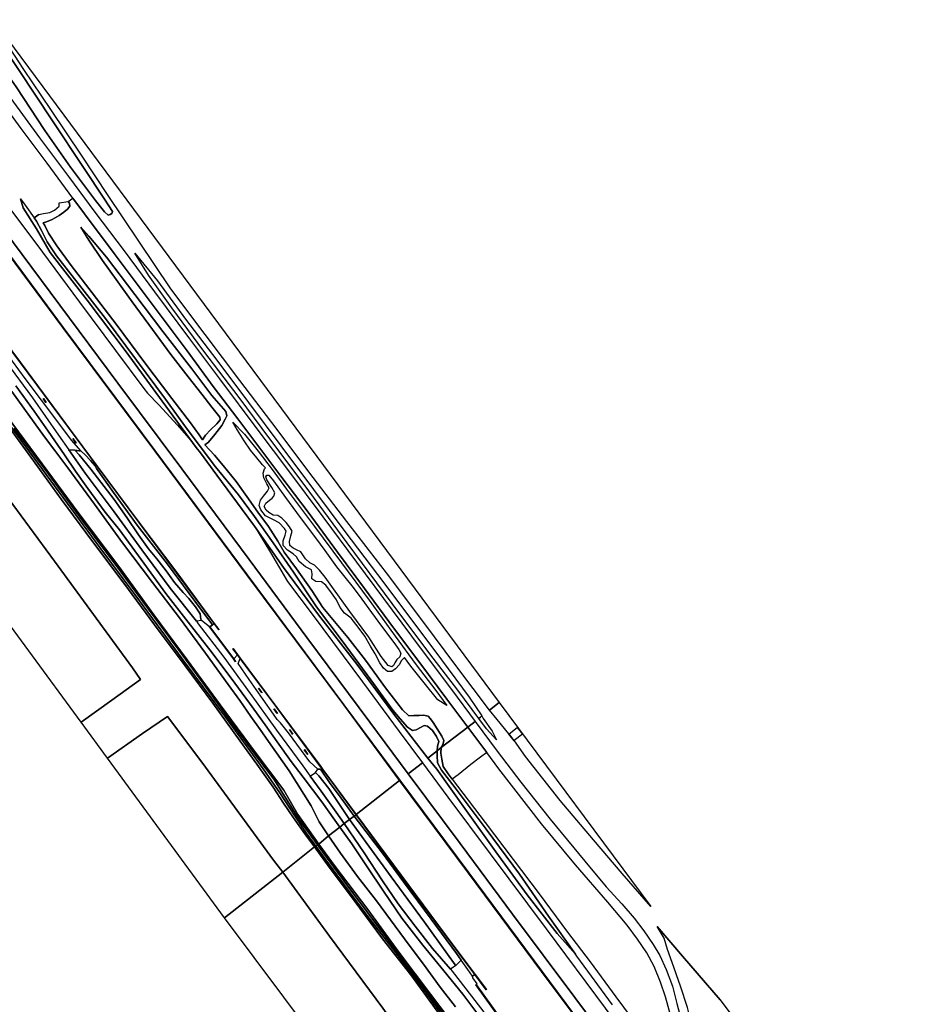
# Model space of a CAD drawing. Extents: x -26035517 to 31750492, y -9237385 to 8160032.
# Tile 272 of 298: x 28150599 to 28546819, y -4523683 to -4096425. Entities that reach past the tile are written whole.
import ezdxf

# ---------------------------------------------------------------- set-up
doc = ezdxf.new("R2010")
doc.units = 0
doc.layers.add('T-25', color=7, linetype='CONTINUOUS')

msp = doc.modelspace()

# ---------------------------------------------------------------- linework, layer by layer
at = {"layer": 'T-25', "color": 9}
for points in [[(28354539, -4396028, 10957), (28340459, -4377313, 10957), (28325670, -4357354, 10957), (28309830, -4336517, 10957), (28292565, -4314236, 10957), (28276186, -4292683, 10957), (28262411, -4274227, 10957), (28246244, -4253029, 10957), (28231186, -4233079, 10957), (28216168, -4213207, 10957), (28202338, -4192560, 10957), (28189023, -4172764, 10957), (28177459, -4155169, 10957), (28164090, -4135428, 10957), (28152470, -4118018, 10957), (28141932, -4102291, 10957), (28138229, -4096910, 10957), (28138894, -4096425, 10908), (28358713, -4392730, 10891)], [(28132019, -4101746, 12038), (28136568, -4098248, 11886), (28150120, -4118095, 11976), (28164823, -4140322, 12104), (28178325, -4160543, 12165), (28187390, -4174267, 12227), (28190839, -4179611, 12260), (28190575, -4180453, 12285), (28189854, -4180979, 12322), (28189062, -4181232, 12330), (28187416, -4179869, 12350), (28183504, -4174818, 12404), (28172661, -4160450, 12383), (28161448, -4144451, 12354), (28149120, -4125498, 12202), (28137762, -4109692, 12161)], [(28315521, -4426508, 12690), (28291315, -4393739, 12835), (28249276, -4337319, 12835), (28209248, -4283475, 12835), (28169401, -4230016, 12835), (28136924, -4186383, 12835), (28105201, -4143622, 12835), (28094912, -4129819, 12835), (28094992, -4129759, 13045), (28105281, -4143562, 13045), (28137004, -4186323, 13045), (28169481, -4229956, 13033), (28209328, -4283415, 13066), (28249356, -4337259, 13074), (28291395, -4393679, 13082), (28315601, -4426448, 13087)], [(28235012, -4358429, 12835), (28218701, -4336422, 13152), (28202264, -4314472, 13164), (28184209, -4290174, 12835), (28175076, -4277883, 12835), (28150892, -4245305, 12835), (28127748, -4214325, 12835), (28098119, -4174329, 12835), (28075873, -4144439, 12835), (28075953, -4144379, 12835), (28098199, -4174269, 12835), (28127828, -4214265, 12835), (28150972, -4245245, 12835), (28175156, -4277823, 12835), (28184289, -4290114, 12835), (28202344, -4314412, 12835), (28218781, -4336362, 12835), (28235092, -4358369, 12835), (28237115, -4361098, 12835), (28237035, -4361158, 12835)], [(28156887, -4182376, 13787), (28157941, -4183858, 13777), (28160063, -4187836, 13773), (28162592, -4192784, 13822), (28166618, -4198914, 13838), (28177619, -4212968, 13855), (28187831, -4226151, 13842), (28201281, -4244237, 13855), (28213870, -4261116, 13797), (28223298, -4274048, 13933), (28235584, -4290510, 14052), (28245603, -4302600, 14056), (28252501, -4311999, 14101), (28260620, -4323461, 13945), (28269530, -4336225, 13978), (28279523, -4351250, 13859), (28290615, -4365889, 13929), (28303073, -4382830, 13888), (28312620, -4396020, 13970), (28315751, -4399767, 14015), (28318898, -4403487, 14011), (28321115, -4404882, 13945), (28322708, -4404592, 13748), (28324586, -4403524, 13842), (28326150, -4402637, 13933), (28327703, -4402952, 13953), (28329841, -4404933, 13970), (28331579, -4407445, 13962), (28332618, -4409585, 13896), (28332008, -4411703, 13826), (28331849, -4413661, 13720), (28327771, -4416882, 14020), (28313025, -4397819, 14027), (28296945, -4376124, 13982), (28280357, -4354613, 14069), (28265206, -4334070, 14069), (28252519, -4316197, 14200), (28247198, -4308924, 14188), (28236163, -4294043, 14171), (28229112, -4284439, 14171), (28227264, -4282041, 14171), (28212470, -4261981, 14064), (28196855, -4240506, 14044), (28179948, -4218158, 13970), (28163801, -4197398, 14056), (28157852, -4187195, 13904), (28152068, -4178059, 13962), (28150922, -4174142, 13867), (28153021, -4176936, 13822)], [(28171668, -4175340, 12571), (28173732, -4173877, 12549), (28178702, -4180614, 12564), (28191649, -4197935, 12638), (28201673, -4211140, 12687), (28212461, -4225672, 12733), (28223309, -4240122, 12798), (28234662, -4255553, 12835), (28245329, -4269648, 12885), (28263983, -4294546, 13008), (28275878, -4310113, 13057), (28288517, -4327464, 13148), (28300265, -4343226, 13152), (28312955, -4360299, 13226), (28324266, -4375504, 13304), (28335984, -4391277, 13382), (28345106, -4403463, 13412), (28333604, -4412214, 13580), (28334297, -4411142, 13686), (28334708, -4409241, 13596), (28333852, -4407324, 13493), (28331916, -4404076, 13436), (28330118, -4401395, 13399), (28329020, -4399856, 13419), (28327875, -4398627, 13411), (28325967, -4398167, 13456), (28324042, -4398344, 13510), (28321744, -4398414, 13518), (28319572, -4398498, 13493), (28316769, -4395934, 13477), (28309490, -4386397, 13448), (28300763, -4374339, 13304), (28293104, -4364461, 13312), (28282263, -4351503, 13279), (28277437, -4344177, 13436), (28270713, -4334764, 13386), (28265427, -4327533, 13394), (28262656, -4322690, 13423), (28258573, -4316349, 13468), (28253948, -4310150, 13559), (28249177, -4303299, 13378), (28244566, -4296798, 13452), (28238991, -4289896, 13407), (28235157, -4285334, 13390), (28230954, -4280951, 13325), (28232573, -4279708, 13230), (28235341, -4276362, 12950), (28238300, -4272518, 12905), (28239792, -4269825, 12881), (28240516, -4268366, 12864), (28240040, -4266467, 12848), (28233975, -4259430, 12840), (28225283, -4247967, 12811), (28212740, -4231715, 12757), (28200652, -4215675, 12712), (28188235, -4199482, 12687), (28180658, -4190351, 12613), (28177103, -4186500, 12634), (28180581, -4192131, 12511), (28186553, -4200907, 12601), (28192463, -4209213, 12593), (28199505, -4218924, 12613), (28208202, -4230842, 12515), (28216176, -4241650, 12502), (28223811, -4251384, 12523), (28229689, -4258982, 12585), (28234001, -4264492, 12622), (28237444, -4268974, 12601), (28237631, -4270009, 12597), (28236246, -4271830, 12593), (28233411, -4274327, 12638), (28231341, -4276720, 12729), (28230012, -4278745, 12889), (28228467, -4276565, 12868), (28224756, -4271401, 12729), (28216648, -4260803, 12671), (28204953, -4245306, 12700), (28192901, -4229176, 12687), (28182061, -4214962, 12745), (28172883, -4203148, 12803), (28166759, -4194540, 12774), (28163136, -4188987, 12778), (28161514, -4185667, 12733), (28160859, -4184570, 12638), (28162259, -4184172, 12642), (28164648, -4183106, 12638), (28167701, -4181366, 12609), (28169723, -4179960, 12568), (28171395, -4178643, 12572), (28172395, -4177410, 12581), (28172184, -4176058, 12581)], [(28171668, -4175340, 12571), (28172184, -4176058, 12581), (28172395, -4177410, 12581), (28171395, -4178643, 12572), (28169723, -4179960, 12568), (28167701, -4181366, 12609), (28164648, -4183106, 12638), (28162259, -4184172, 12642), (28160859, -4184570, 12638), (28161514, -4185667, 12733), (28163136, -4188987, 12778), (28166759, -4194540, 12774), (28172883, -4203148, 12803), (28182061, -4214962, 12745), (28192901, -4229176, 12687), (28204953, -4245306, 12700), (28216648, -4260803, 12671), (28224756, -4271401, 12729), (28228467, -4276565, 12868), (28230012, -4278745, 12889), (28231341, -4276720, 12729), (28233411, -4274327, 12638), (28236246, -4271830, 12593), (28237631, -4270009, 12597), (28237444, -4268974, 12601), (28234001, -4264492, 12622), (28229689, -4258982, 12585), (28223811, -4251384, 12523), (28216176, -4241650, 12502), (28208202, -4230842, 12515), (28199505, -4218924, 12613), (28192463, -4209213, 12593), (28186553, -4200907, 12601), (28180581, -4192131, 12511), (28177103, -4186500, 12634), (28180658, -4190351, 12613), (28188235, -4199482, 12687), (28200652, -4215675, 12712), (28212740, -4231715, 12757), (28225283, -4247967, 12811), (28233975, -4259430, 12840), (28240040, -4266467, 12848), (28240516, -4268366, 12864), (28239792, -4269825, 12881), (28238300, -4272518, 12905), (28235341, -4276362, 12950), (28232573, -4279708, 13230), (28230954, -4280951, 13325), (28235157, -4285334, 13390), (28238991, -4289896, 13407), (28244566, -4296798, 13452), (28249177, -4303299, 13378), (28253948, -4310150, 13559), (28258573, -4316349, 13468), (28262656, -4322690, 13423), (28265427, -4327533, 13394), (28270713, -4334764, 13386), (28277437, -4344177, 13436), (28282263, -4351503, 13279), (28293104, -4364461, 13312), (28300763, -4374339, 13304), (28309490, -4386397, 13448), (28316769, -4395934, 13477), (28319572, -4398498, 13493), (28321744, -4398414, 13518), (28324042, -4398344, 13510), (28325967, -4398167, 13456), (28327875, -4398627, 13411), (28329020, -4399856, 13419), (28330118, -4401395, 13399), (28331916, -4404076, 13436), (28333852, -4407324, 13493), (28334708, -4409241, 13596), (28334297, -4411142, 13686), (28333604, -4412214, 13580), (28331849, -4413661, 13720), (28332008, -4411703, 13826), (28332618, -4409585, 13896), (28331579, -4407445, 13962), (28329841, -4404933, 13970), (28327703, -4402952, 13953), (28326150, -4402637, 13933), (28324586, -4403524, 13842), (28322708, -4404592, 13748), (28321115, -4404882, 13945), (28318898, -4403487, 14011), (28315751, -4399767, 14015), (28312620, -4396020, 13970), (28303073, -4382830, 13888), (28290615, -4365889, 13929), (28279523, -4351250, 13859), (28269530, -4336225, 13978), (28260620, -4323461, 13945), (28252501, -4311999, 14101), (28245603, -4302600, 14056), (28235584, -4290510, 14052), (28223298, -4274048, 13933), (28213870, -4261116, 13797), (28201281, -4244237, 13855), (28187831, -4226151, 13842), (28177619, -4212968, 13855), (28166618, -4198914, 13838), (28162592, -4192784, 13822), (28160063, -4187836, 13773), (28157941, -4183858, 13777), (28156887, -4182376, 13787), (28158964, -4180896, 12424), (28160884, -4180464, 12408), (28163686, -4180117, 12367), (28165783, -4179009, 12404), (28167731, -4177379, 12379), (28167783, -4175910, 12334)], [(28177288, -4401255, 12285), (28040870, -4215457, 12059), (28055850, -4205017, 12046), (28067072, -4197712, 12083), (28081549, -4217665, 12112), (28102785, -4246538, 12161), (28121703, -4272090, 12169), (28144018, -4301846, 12108), (28165643, -4331430, 12087), (28188092, -4361988, 12104), (28199604, -4377714, 12206), (28203025, -4382726, 12317), (28190539, -4391709, 12301)], [(28349908, -4399635, 13251), (28340805, -4387318, 13205), (28328684, -4371558, 13144), (28312265, -4349711, 13049), (28292827, -4323428, 12950), (28274588, -4298760, 12897), (28259139, -4278352, 12790), (28245888, -4260320, 12687), (28230595, -4240255, 12667), (28216662, -4221494, 12638), (28206541, -4207345, 12581), (28200658, -4197673, 12523), (28210472, -4209776, 12280), (28222592, -4226347, 12301), (28236192, -4244237, 12313), (28249930, -4262487, 12317), (28264049, -4281289, 12322), (28278094, -4300320, 12342), (28291758, -4318527, 12346), (28305914, -4337171, 12346), (28320006, -4355786, 12474), (28333727, -4374164, 12544), (28345722, -4390421, 12786), (28351178, -4398546, 12857), (28350597, -4399141, 12935)], [(28160898, -4260761, 12835), (28162104, -4262491, 12835), (28162022, -4262549, 12835), (28160816, -4260819, 12835)], [(28317717, -4373245, 12983), (28316296, -4374425, 12959), (28315389, -4376357, 13061), (28313830, -4378047, 13189), (28312202, -4379233, 13271), (28310291, -4379338, 13325), (28308491, -4377828, 13362), (28306987, -4375513, 13362), (28304900, -4371646, 13337), (28302952, -4368337, 13090), (28300409, -4363972, 12918), (28297480, -4359962, 13144), (28294467, -4356122, 13172), (28291651, -4354002, 13094), (28289772, -4351494, 13024), (28288095, -4348098, 12942), (28286041, -4345200, 12852), (28283540, -4341773, 13037), (28281664, -4340312, 13107), (28279120, -4340148, 13181), (28277422, -4338984, 13156), (28277653, -4336889, 13131), (28277333, -4335125, 13172), (28274631, -4333912, 13168), (28271877, -4331570, 13172), (28270715, -4329542, 13168), (28269267, -4328191, 13312), (28266943, -4326583, 13304), (28264995, -4324538, 13312), (28265035, -4322499, 13300), (28265795, -4320095, 13304), (28266307, -4318332, 13292), (28265529, -4317160, 13238), (28263231, -4314788, 13234), (28260790, -4313444, 13263), (28257391, -4311667, 13312), (28255256, -4309139, 13308), (28254533, -4307269, 13320), (28255205, -4304863, 13251), (28256408, -4303120, 13160), (28258185, -4301049, 13066), (28258895, -4299581, 13024), (28257923, -4297847, 13012), (28256665, -4295187, 13012), (28256268, -4293266, 12913), (28256918, -4291348, 12889), (28257325, -4290913, 12897), (28256061, -4289556, 12901), (28253539, -4286553, 12852), (28250804, -4283272, 12741), (28248017, -4279221, 12720), (28245175, -4274507, 12807), (28243121, -4271010, 12807), (28248226, -4276340, 12942), (28254074, -4283677, 12987), (28260275, -4291631, 13041), (28266366, -4300081, 13070), (28278536, -4316314, 13107), (28290248, -4332046, 13082), (28302264, -4348263, 13103), (28313607, -4363968, 13193), (28322730, -4376365, 13316), (28331288, -4387526, 13403), (28336101, -4394085, 13440), (28332083, -4391559, 13251), (28326791, -4384961, 13160), (28320385, -4376921, 13061)], [(28175015, -4280166, 12835), (28173604, -4278204, 12835), (28173686, -4278146, 12835), (28175097, -4280108, 12835)], [(28171986, -4283079, 13888), (28174521, -4283189, 13887), (28176415, -4285216, 13900), (28181536, -4291416, 13888), (28191561, -4304681, 13879), (28197118, -4312401, 13908), (28202184, -4319894, 13921), (28206576, -4326082, 13921), (28210104, -4330318, 13982), (28214135, -4335578, 13962), (28217768, -4340681, 13937), (28221504, -4344991, 13937), (28224069, -4347541, 13970), (28226858, -4351213, 13999), (28228979, -4354223, 13990), (28229250, -4356540, 13990), (28229543, -4357096, 14002), (28227292, -4357493, 14028), (28215876, -4343070, 13966), (28203664, -4326509, 13966), (28191664, -4309984, 13949), (28179044, -4293142, 13921)], [(28174521, -4283189, 13887), (28177323, -4283604, 12844), (28179052, -4285301, 12844), (28181312, -4287700, 12844), (28183381, -4290067, 12844), (28183883, -4291241, 12774), (28191356, -4301583, 12770), (28201594, -4315760, 12770), (28214826, -4332717, 12770), (28226592, -4348818, 12770), (28234259, -4358977, 12977), (28233097, -4359823, 12835), (28233017, -4359883, 13181), (28229543, -4357096, 14002), (28229250, -4356540, 13990), (28228979, -4354223, 13990), (28226858, -4351213, 13999), (28224069, -4347541, 13970), (28221504, -4344991, 13937), (28217768, -4340681, 13937), (28214135, -4335578, 13962), (28210104, -4330318, 13982), (28206576, -4326082, 13921), (28202184, -4319894, 13921), (28197118, -4312401, 13908), (28191561, -4304681, 13879), (28181536, -4291416, 13888), (28176415, -4285216, 13900)], [(28234259, -4358977, 12977), (28226592, -4348818, 12770), (28214826, -4332717, 12770), (28201594, -4315760, 12770), (28191356, -4301583, 12770), (28183883, -4291241, 12774), (28183381, -4290067, 12844), (28184209, -4290174, 12835), (28202264, -4314472, 13164), (28218701, -4336422, 13152), (28235012, -4358429, 12835)], [(28295431, -4342885, 12391), (28299087, -4347917, 12424), (28303321, -4353673, 12437), (28307655, -4359534, 12474), (28313021, -4366689, 12593), (28315253, -4369722, 12650), (28316081, -4371297, 12700), (28315627, -4372924, 12716), (28314404, -4374028, 12716), (28313539, -4375466, 12720), (28312837, -4376679, 12720), (28312096, -4377290, 12667), (28310528, -4376622, 12667), (28307578, -4372706, 12659), (28302248, -4364383, 12626), (28294006, -4353235, 12556), (28286846, -4343411, 12424), (28283221, -4338287, 12424), (28280822, -4335332, 12408), (28278568, -4333090, 12424), (28276635, -4332102, 12498), (28274713, -4330321, 12494), (28272598, -4327371, 12482), (28270774, -4326457, 12502), (28269372, -4325758, 12630), (28267894, -4324588, 12589), (28267754, -4322890, 12544), (28268366, -4320353, 12539), (28268938, -4318424, 12502), (28267682, -4316463, 12490), (28266250, -4314632, 12490), (28264400, -4312713, 12486), (28262629, -4311558, 12486), (28260635, -4311402, 12511), (28258828, -4310285, 12572), (28257664, -4309326, 12622), (28256745, -4307732, 12622), (28257488, -4306228, 12622), (28259039, -4304961, 12638), (28260256, -4304077, 12646), (28260967, -4303203, 12634), (28261313, -4301684, 12618), (28259998, -4299442, 12667), (28257921, -4296098, 12692), (28257492, -4294764, 12696), (28257968, -4294124, 12729), (28258701, -4294022, 12716), (28260804, -4296573, 12687), (28266021, -4303748, 12655), (28272345, -4312380, 12626), (28279072, -4321241, 12757), (28283075, -4326797, 12708), (28288090, -4333778, 12404)], [(28244249, -4375014, 13181), (28243444, -4373788, 13181), (28233017, -4359883, 13181), (28233097, -4359823, 12835), (28243526, -4373730, 12835), (28244333, -4374960, 12900)], [(28246300, -4373585, 12835), (28245130, -4372015, 12835), (28243201, -4369394, 12835), (28243281, -4369334, 12835), (28245210, -4371955, 12835), (28246380, -4373525, 12835), (28262276, -4394887, 12835), (28281299, -4420517, 12835), (28282226, -4421771, 12835), (28296750, -4441349, 12690), (28296670, -4441409, 13136), (28282145, -4421830, 12835), (28281219, -4420577, 12835), (28262196, -4394947, 12835)], [(28281141, -4421691, 12716), (28280063, -4421592, 12835), (28276559, -4418445, 12856), (28267262, -4405809, 12852), (28263867, -4401605, 12852), (28262359, -4400038, 12852), (28260755, -4397774, 12852), (28256350, -4391435, 12852), (28250274, -4382671, 12938), (28245491, -4375799, 12860), (28246300, -4373585, 12835), (28262196, -4394947, 12835), (28281219, -4420577, 12835), (28282145, -4421830, 12835)], [(28255706, -4388478, 12835), (28254258, -4386521, 12835), (28254338, -4386461, 12835), (28255786, -4388418, 12835)], [(28262396, -4397548, 12835), (28260932, -4395513, 12835), (28261014, -4395455, 12835), (28262478, -4397490, 12835)], [(28424630, -4481206, 10957), (28412127, -4466899, 10957), (28399660, -4452349, 10957), (28385245, -4435213, 10957), (28370221, -4416080, 10957), (28365432, -4409313, 10957), (28363018, -4406278, 10957), (28357893, -4400151, 10957), (28354539, -4396028, 10957), (28358713, -4392730, 10891)], [(28188760, -4416925, 12408), (28203985, -4406140, 12433), (28214793, -4398756, 12433), (28229695, -4418681, 12441), (28246602, -4441795, 12297), (28260773, -4461118, 12313), (28264782, -4466391, 12314), (28239543, -4486099, 12478)], [(28351178, -4398546, 12857), (28351866, -4399647, 12922), (28355782, -4405184, 13157), (28357653, -4408913, 13490), (28353323, -4404210, 13251), (28349908, -4399635, 13251), (28350597, -4399141, 12935)], [(28267751, -4404442, 12835), (28269178, -4406444, 12835), (28269096, -4406502, 12835), (28267669, -4404500, 12835)], [(28338397, -4425991, 13693), (28336675, -4423728, 13687), (28334448, -4420532, 13613), (28333867, -4417325, 13601), (28333428, -4414735, 13634), (28333604, -4412214, 13580), (28345106, -4403463, 13412), (28353351, -4414428, 13437), (28350659, -4416429, 13531), (28346495, -4419563, 13593), (28340999, -4424065, 13642)], [(28365344, -4409203, 13450), (28363104, -4406387, 13450), (28366641, -4403522, 13473), (28368878, -4406412, 13539)], [(28274238, -4413171, 12835), (28275743, -4415293, 12835), (28275661, -4415351, 12835), (28274156, -4413229, 12835)], [(28391853, -4501864, 13976), (28383884, -4492998, 14024), (28370967, -4476159, 14123), (28357373, -4457569, 14144), (28344623, -4439688, 14156), (28331702, -4421659, 14053), (28327771, -4416882, 14020), (28331849, -4413661, 13720), (28331915, -4415715, 13753), (28331990, -4418830, 13864), (28333792, -4422032, 13992), (28339710, -4429781, 14049), (28353185, -4447754, 14000), (28367665, -4467181, 13930), (28380248, -4485389, 13922)], [(28278962, -4423163, 14163), (28280063, -4421592, 12835), (28281141, -4421691, 12716), (28285147, -4427414, 12835), (28290185, -4434293, 12835), (28295793, -4441984, 12836), (28293858, -4443498, 14316), (28289740, -4437377, 14291), (28284800, -4429971, 14204), (28280417, -4424537, 14163)], [(28281141, -4421691, 12716), (28282145, -4421830, 12835), (28296670, -4441409, 13136), (28295793, -4441984, 12836), (28290185, -4434293, 12835), (28285147, -4427414, 12835)], [(28546819, -4716298, 14075), (28540873, -4721122, 14051), (28524336, -4698890, 14041), (28506410, -4674949, 14078), (28480204, -4639763, 13975), (28463548, -4617472, 14024), (28440267, -4586214, 14061), (28410987, -4546727, 14107), (28391630, -4520723, 14111), (28364593, -4484496, 14136), (28341872, -4453923, 14123), (28319298, -4423637, 14148), (28325423, -4418878, 14152), (28336530, -4433848, 14152), (28354805, -4458333, 14181), (28379178, -4491000, 14144), (28404773, -4525330, 14115), (28428972, -4557859, 14115), (28451664, -4588431, 14053), (28468349, -4610777, 14049), (28490360, -4640355, 14061), (28515628, -4674354, 14136), (28533047, -4697787, 14074)], [(28276764, -4424725, 14187), (28278962, -4423163, 14163), (28280417, -4424537, 14163), (28284800, -4429971, 14204), (28289740, -4437377, 14291), (28293858, -4443498, 14316), (28291490, -4445281, 14341), (28287954, -4440295, 14311), (28281505, -4431247, 14258)], [(28536968, -4724245, 12690), (28512925, -4691737, 12690), (28471429, -4636032, 12690), (28448433, -4605125, 12690), (28405178, -4546927, 12690), (28377188, -4509415, 12690), (28345454, -4466736, 12690), (28315521, -4426508, 12690), (28315601, -4426448, 13087), (28345534, -4466676, 12988), (28377268, -4509355, 13074), (28405258, -4546867, 13066), (28448513, -4605065, 13079), (28471509, -4635972, 13062), (28513005, -4691677, 13140), (28537046, -4724181, 13108)], [(28339932, -4506783, 14333), (28339726, -4506493, 14333), (28326387, -4487993, 14333), (28311844, -4468413, 14337), (28302160, -4455009, 14267), (28293858, -4443498, 14316), (28295793, -4441984, 12836), (28308052, -4458060, 12836), (28317236, -4470517, 12836), (28329293, -4486718, 12836), (28340286, -4501683, 12836), (28342271, -4504529, 12836)], [(28342271, -4504529, 12836), (28340286, -4501683, 12836), (28329293, -4486718, 12836), (28317236, -4470517, 12836), (28308052, -4458060, 12836), (28295793, -4441984, 12836), (28296670, -4441409, 13136), (28316071, -4467753, 13186), (28338590, -4497948, 13181), (28348213, -4510759, 12690), (28347203, -4511483, 12690), (28345138, -4508639, 12836)], [(28296750, -4441349, 12690), (28316151, -4467693, 12690), (28338670, -4497888, 12690), (28348293, -4510699, 12690), (28353251, -4517310, 12690), (28353171, -4517370, 12690), (28348213, -4510759, 12690), (28338590, -4497948, 13181), (28316071, -4467753, 13186), (28296670, -4441409, 13136)], [(28337609, -4508450, 14345), (28329828, -4499491, 14427), (28322228, -4489835, 14423), (28314937, -4480065, 14485), (28308122, -4470058, 14440), (28300196, -4457969, 14411), (28291490, -4445281, 14341), (28293858, -4443498, 14316), (28302160, -4455009, 14267), (28311844, -4468413, 14337), (28326387, -4487993, 14333), (28339726, -4506493, 14333), (28339932, -4506783, 14333)], [(28291030, -4555065, 12548), (28302500, -4547073, 12556), (28316524, -4536757, 12565), (28308309, -4525326, 12503), (28285155, -4494138, 12474), (28264782, -4466391, 12314), (28278632, -4455410, 12437), (28285033, -4464160, 12486), (28295786, -4478694, 12486), (28308165, -4495231, 12515), (28320421, -4510915, 12544), (28329999, -4524015, 12577), (28332621, -4527712, 12548), (28332533, -4527929, 12552), (28331041, -4529192, 12593), (28323723, -4534484, 12622), (28308919, -4544532, 12622), (28299268, -4551101, 12602), (28292019, -4556313, 12569)], [(28292706, -4557315, 12449), (28292019, -4556313, 12569), (28299268, -4551101, 12602), (28308919, -4544532, 12622), (28323723, -4534484, 12622), (28331041, -4529192, 12593), (28332533, -4527929, 12552), (28332621, -4527712, 12548), (28329999, -4524015, 12577), (28320421, -4510915, 12544), (28308165, -4495231, 12515), (28295786, -4478694, 12486), (28285033, -4464160, 12486), (28278632, -4455410, 12437), (28279165, -4455060, 11274), (28288362, -4467558, 11274), (28299924, -4483141, 11274), (28312563, -4499638, 11274), (28325009, -4515995, 11274), (28333813, -4528153, 11274), (28322612, -4535894, 12400), (28307917, -4546114, 12388)], [(28291030, -4555065, 12548), (28239543, -4486099, 12478), (28264782, -4466391, 12314), (28285155, -4494138, 12474), (28308309, -4525326, 12503), (28316524, -4536757, 12565), (28302500, -4547073, 12556)], [(28447990, -4550894, 12843), (28446884, -4548445, 12799), (28443071, -4535549, 12778), (28440499, -4525099, 12766), (28437492, -4515817, 12717), (28433859, -4505571, 12688), (28431903, -4499939, 12676), (28430458, -4495038, 12626), (28427387, -4489872, 12371), (28438338, -4502854, 12363), (28454713, -4521807, 12416), (28496770, -4578357, 12811), (28492883, -4579853, 12787), (28484681, -4582426, 12857), (28479299, -4583765, 12972), (28475051, -4585069, 12996), (28472028, -4585590, 13005), (28469148, -4584163, 13025), (28463235, -4576385, 12996), (28455491, -4564697, 12959), (28450053, -4555460, 12926)], [(28359405, -4530073, 12622), (28348643, -4515209, 12836), (28348723, -4515151, 12690), (28359485, -4530015, 12690)]]:
    msp.add_polyline3d(points, close=True, dxfattribs=at)
for points in [[(28132019, -4101746, 12038), (28137762, -4109692, 12161), (28149120, -4125498, 12202), (28161448, -4144451, 12354), (28172661, -4160450, 12383), (28183504, -4174818, 12404), (28187416, -4179869, 12350), (28189062, -4181232, 12330), (28189854, -4180979, 12322), (28190575, -4180453, 12285), (28190839, -4179611, 12260), (28187390, -4174267, 12227), (28178325, -4160543, 12165), (28164823, -4140322, 12104), (28150120, -4118095, 11976), (28136568, -4098248, 11886)], [(28127509, -4105147, 12227), (28133037, -4112540, 12260), (28146718, -4130655, 12309), (28159212, -4147669, 12445), (28171776, -4164489, 12478), (28183283, -4179878, 12519), (28195961, -4196778, 12581), (28209186, -4214468, 12667), (28224383, -4234864, 12712), (28237362, -4252209, 12778), (28253937, -4274485, 12868), (28267236, -4292235, 12942), (28282181, -4312094, 12963), (28296781, -4331820, 13070), (28312305, -4352604, 13172), (28324904, -4369636, 13271), (28338062, -4387109, 13296), (28348281, -4400897, 13309)], [(28345106, -4403463, 13412), (28335984, -4391277, 13382), (28324266, -4375504, 13304), (28312955, -4360299, 13226), (28300265, -4343226, 13152), (28288517, -4327464, 13148), (28275878, -4310113, 13057), (28263983, -4294546, 13008), (28245329, -4269648, 12885), (28234662, -4255553, 12835), (28223309, -4240122, 12798), (28212461, -4225672, 12733), (28201673, -4211140, 12687), (28191649, -4197935, 12638), (28178702, -4180614, 12564), (28173732, -4173877, 12549), (28162492, -4158640, 12515), (28151252, -4143702, 12445), (28140667, -4129383, 12400), (28129864, -4114947, 12363), (28124285, -4107525, 12313)], [(28098799, -4126986, 14274), (28119543, -4155032, 14225), (28143780, -4187577, 14180), (28168054, -4220292, 14196), (28193200, -4254097, 14143), (28220961, -4291333, 14233), (28250163, -4330637, 14134), (28275260, -4364582, 14134), (28302616, -4401280, 14180), (28319298, -4423637, 14148)], [(28094977, -4129823, 13045), (28105241, -4143592, 13045), (28136964, -4186353, 13045), (28169441, -4229986, 13033), (28209288, -4283445, 13066), (28249316, -4337289, 13074), (28291355, -4393709, 13082), (28315561, -4426478, 13087)], [(28146718, -4130655, 12309), (28159212, -4147669, 12445), (28171776, -4164489, 12478), (28183283, -4179878, 12519), (28195961, -4196778, 12581), (28209186, -4214468, 12667), (28224383, -4234864, 12712), (28237362, -4252209, 12778), (28253937, -4274485, 12868), (28267236, -4292235, 12942), (28282181, -4312094, 12963), (28296781, -4331820, 13070), (28312305, -4352604, 13172), (28324904, -4369636, 13271), (28338062, -4387109, 13296), (28348281, -4400897, 13309), (28345106, -4403463, 13412), (28335984, -4391277, 13382), (28324266, -4375504, 13304), (28312955, -4360299, 13226), (28300265, -4343226, 13152), (28288517, -4327464, 13148), (28275878, -4310113, 13057), (28263983, -4294546, 13008), (28245329, -4269648, 12885), (28234662, -4255553, 12835), (28223309, -4240122, 12798), (28212461, -4225672, 12733), (28201673, -4211140, 12687), (28191649, -4197935, 12638), (28178702, -4180614, 12564), (28173732, -4173877, 12549), (28162492, -4158640, 12515), (28151252, -4143702, 12445), (28140667, -4129383, 12400)], [(28237075, -4361128, 13061), (28235052, -4358399, 13071), (28218741, -4336392, 13152), (28202304, -4314442, 13164), (28184249, -4290144, 13161), (28175116, -4277853, 13160), (28150932, -4245275, 13181), (28127788, -4214295, 13156), (28098159, -4174299, 13078), (28075928, -4144429, 13057)], [(28150922, -4174142, 13867), (28152068, -4178059, 13962), (28157852, -4187195, 13904), (28163801, -4197398, 14056), (28179948, -4218158, 13970), (28196855, -4240506, 14044), (28212470, -4261981, 14064), (28227264, -4282041, 14171)], [(28167783, -4175910, 12334), (28171668, -4175340, 12571), (28173732, -4173877, 12549)], [(28144057, -4175356, 14138), (28157570, -4193459, 14180), (28176618, -4218990, 14233), (28192204, -4240007, 14233), (28204445, -4256427, 14163), (28206145, -4258492, 14147), (28210998, -4263617, 14143), (28219167, -4272428, 14151), (28224064, -4278046, 14147), (28227264, -4282041, 14171), (28229112, -4284439, 14171), (28236163, -4294043, 14171), (28247198, -4308924, 14188), (28252519, -4316197, 14200), (28254571, -4319579, 14192), (28259427, -4327600, 14167), (28265448, -4337812, 14155), (28266924, -4340205, 14167), (28278029, -4355016, 14143), (28299435, -4383793, 14163), (28315345, -4405240, 14245), (28325423, -4418878, 14152), (28319298, -4423637, 14148), (28302616, -4401280, 14180), (28275260, -4364582, 14134), (28250163, -4330637, 14134), (28220961, -4291333, 14233), (28193200, -4254097, 14143), (28168054, -4220292, 14196), (28143780, -4187577, 14180)], [(28144057, -4175356, 14138), (28157570, -4193459, 14180), (28176618, -4218990, 14233), (28192204, -4240007, 14233), (28204445, -4256427, 14163), (28206145, -4258492, 14147), (28210998, -4263617, 14143), (28219167, -4272428, 14151), (28224064, -4278046, 14147), (28227264, -4282041, 14171), (28229112, -4284439, 14171), (28236163, -4294043, 14171), (28247198, -4308924, 14188), (28252519, -4316197, 14200), (28254571, -4319579, 14192), (28259427, -4327600, 14167), (28265448, -4337812, 14155), (28266924, -4340205, 14167), (28278029, -4355016, 14143), (28299435, -4383793, 14163), (28315345, -4405240, 14245), (28325423, -4418878, 14152)], [(28158964, -4180896, 12424), (28156887, -4182376, 13787)], [(28136924, -4186383, 12835), (28169401, -4230016, 12835), (28209248, -4283475, 12835), (28249276, -4337319, 12835), (28291315, -4393739, 12835), (28315521, -4426508, 12690), (28296750, -4441349, 12690), (28282226, -4421771, 12835), (28281299, -4420517, 12835), (28262276, -4394887, 12835), (28246380, -4373525, 12835), (28245210, -4371955, 12835), (28243281, -4369334, 12835), (28243201, -4369394, 12835), (28245130, -4372015, 12835), (28243526, -4373730, 12835), (28233097, -4359823, 12835), (28234259, -4358977, 12977), (28235012, -4358429, 12835), (28237035, -4361158, 12835), (28237115, -4361098, 12835), (28235092, -4358369, 12835), (28218781, -4336362, 12835), (28202344, -4314412, 12835), (28184289, -4290114, 12835), (28175156, -4277823, 12835), (28150972, -4245245, 12835), (28127828, -4214265, 12835)], [(28127748, -4214325, 12835), (28150892, -4245305, 12835), (28175076, -4277883, 12835), (28184209, -4290174, 12835), (28183381, -4290067, 12844), (28181312, -4287700, 12844), (28179052, -4285301, 12844), (28177323, -4283604, 12844), (28173069, -4278906, 12844), (28167133, -4270905, 12844), (28153044, -4252142, 12844), (28141840, -4237094, 12844)], [(28144385, -4244657, 13768), (28156104, -4260505, 13805), (28167471, -4276642, 13867), (28171986, -4283079, 13888), (28179044, -4293142, 13921), (28191664, -4309984, 13949), (28203664, -4326509, 13966), (28215876, -4343070, 13966), (28227292, -4357493, 14028), (28228118, -4358537, 14032), (28239212, -4373089, 14040), (28250645, -4388772, 14052), (28262078, -4404782, 14069), (28273463, -4420184, 14138), (28276764, -4424725, 14187), (28281505, -4431247, 14258), (28287954, -4440295, 14311), (28291490, -4445281, 14341), (28289661, -4446796, 14341), (28287356, -4443749, 14336), (28281764, -4435863, 14299), (28273699, -4425139, 14245), (28268492, -4418292, 14200), (28262365, -4409747, 14171), (28257227, -4402441, 14138), (28250440, -4392957, 14101), (28243943, -4384347, 14114), (28234176, -4371222, 14097), (28223689, -4357887, 14048), (28214085, -4345372, 14003), (28203284, -4330728, 14064), (28193888, -4317834, 14118), (28187736, -4310062, 14011), (28180171, -4299795, 13982), (28174897, -4292353, 13929), (28170079, -4285243, 13904), (28163028, -4274924, 13925), (28156906, -4266285, 13875), (28148863, -4255329, 13908)], [(28144385, -4244657, 13768), (28156104, -4260505, 13805), (28167471, -4276642, 13867), (28171986, -4283079, 13888), (28179044, -4293142, 13921), (28191664, -4309984, 13949), (28203664, -4326509, 13966), (28215876, -4343070, 13966), (28227292, -4357493, 14028), (28228118, -4358537, 14032), (28239212, -4373089, 14040), (28250645, -4388772, 14052), (28262078, -4404782, 14069), (28273463, -4420184, 14138), (28276764, -4424725, 14187), (28281505, -4431247, 14258), (28287954, -4440295, 14311), (28291490, -4445281, 14341)], [(28148863, -4255329, 13908), (28156906, -4266285, 13875), (28163028, -4274924, 13925), (28170079, -4285243, 13904), (28174897, -4292353, 13929), (28180171, -4299795, 13982), (28187736, -4310062, 14011), (28193888, -4317834, 14118), (28203284, -4330728, 14064), (28214085, -4345372, 14003), (28223689, -4357887, 14048), (28234176, -4371222, 14097), (28243943, -4384347, 14114), (28250440, -4392957, 14101), (28257227, -4402441, 14138), (28262365, -4409747, 14171), (28268492, -4418292, 14200), (28273699, -4425139, 14245), (28281764, -4435863, 14299), (28287356, -4443749, 14336), (28289661, -4446796, 14341), (28284716, -4450571, 14366), (28280611, -4444452, 14373), (28277165, -4437503, 14323), (28267666, -4422364, 14237), (28262091, -4414576, 14155), (28258621, -4409685, 14188), (28254942, -4404428, 14048), (28250923, -4398807, 14151), (28246157, -4391886, 14188), (28241116, -4384920, 14217), (28236241, -4378127, 14217), (28231251, -4371240, 14229), (28219915, -4356022, 14077), (28208238, -4340653, 14019), (28195222, -4323463, 14060), (28183010, -4306721, 14081), (28171547, -4290944, 14097), (28165915, -4283417, 14106), (28161413, -4277434, 13904), (28156829, -4271211, 13896), (28152364, -4264949, 13990), (28147245, -4257780, 13999)], [(28289661, -4446796, 14341), (28287356, -4443749, 14336), (28281764, -4435863, 14299), (28273699, -4425139, 14245), (28268492, -4418292, 14200), (28262365, -4409747, 14171), (28257227, -4402441, 14138), (28250440, -4392957, 14101), (28243943, -4384347, 14114), (28234176, -4371222, 14097), (28223689, -4357887, 14048), (28214085, -4345372, 14003), (28203284, -4330728, 14064), (28193888, -4317834, 14118), (28187736, -4310062, 14011), (28180171, -4299795, 13982), (28174897, -4292353, 13929), (28170079, -4285243, 13904), (28163028, -4274924, 13925), (28156906, -4266285, 13875), (28148863, -4255329, 13908)], [(28134617, -4256773, 11125), (28151267, -4279065, 11125), (28167792, -4301382, 11125), (28185350, -4325399, 11125), (28200638, -4345872, 11125), (28221574, -4374322, 11125), (28239658, -4398707, 11125), (28256285, -4421485, 11125), (28263590, -4431901, 11125), (28269998, -4441910, 11125), (28275304, -4449757, 11125), (28279165, -4455060, 11274), (28278632, -4455410, 12437), (28274341, -4449640, 12457), (28269427, -4442745, 12457), (28265139, -4436408, 12461), (28260662, -4429479, 12461), (28253595, -4419438, 12445), (28246270, -4409450, 12465), (28234417, -4393012, 12457), (28222409, -4376820, 12416), (28209081, -4358994, 12359), (28195770, -4340930, 12330), (28182230, -4322835, 12297), (28168617, -4304522, 12280), (28155458, -4286258, 12268), (28141813, -4267695, 12260)], [(28148158, -4273640, 11125), (28163300, -4293785, 11125), (28177743, -4313651, 11125), (28191783, -4332322, 11125), (28206574, -4352241, 11125), (28219404, -4369633, 11125), (28231700, -4386397, 11125), (28243453, -4402543, 11125), (28253727, -4416447, 11125), (28260982, -4425926, 11125), (28265858, -4433786, 11125), (28271975, -4443482, 11125), (28279966, -4454490, 11274), (28279165, -4455060, 11274), (28275304, -4449757, 11125), (28269998, -4441910, 11125), (28263590, -4431901, 11125), (28256285, -4421485, 11125), (28239658, -4398707, 11125), (28221574, -4374322, 11125), (28200638, -4345872, 11125), (28185350, -4325399, 11125), (28167792, -4301382, 11125), (28151267, -4279065, 11125), (28134617, -4256773, 11125)], [(28147245, -4257780, 13999), (28152364, -4264949, 13990), (28156829, -4271211, 13896), (28161413, -4277434, 13904), (28165915, -4283417, 14106), (28171547, -4290944, 14097), (28183010, -4306721, 14081), (28195222, -4323463, 14060), (28208238, -4340653, 14019), (28219915, -4356022, 14077), (28231251, -4371240, 14229), (28236241, -4378127, 14217), (28241116, -4384920, 14217), (28246157, -4391886, 14188), (28250923, -4398807, 14151), (28254942, -4404428, 14048), (28258621, -4409685, 14188), (28262091, -4414576, 14155), (28267666, -4422364, 14237), (28277165, -4437503, 14323), (28280611, -4444452, 14373), (28284716, -4450571, 14366), (28280411, -4454122, 12556), (28271358, -4441312, 12597), (28265212, -4430813, 12544), (28252844, -4414322, 12461), (28237640, -4393713, 12387), (28223320, -4374238, 12330), (28208896, -4354621, 12305), (28193642, -4333764, 12285), (28175865, -4310098, 12317), (28160332, -4289114, 12317), (28142217, -4264724, 12313)], [(28162063, -4262520, 13152), (28160857, -4260790, 13152)], [(28141813, -4267695, 12260), (28155458, -4286258, 12268), (28168617, -4304522, 12280), (28182230, -4322835, 12297), (28195770, -4340930, 12330), (28209081, -4358994, 12359), (28222409, -4376820, 12416), (28234417, -4393012, 12457), (28246270, -4409450, 12465), (28253595, -4419438, 12445), (28260662, -4429479, 12461), (28265139, -4436408, 12461), (28269427, -4442745, 12457), (28274341, -4449640, 12457), (28278632, -4455410, 12437), (28264782, -4466391, 12314), (28260773, -4461118, 12313), (28246602, -4441795, 12297), (28229695, -4418681, 12441), (28214793, -4398756, 12433), (28203985, -4406140, 12433), (28188760, -4416925, 12408), (28177288, -4401255, 12285), (28190539, -4391709, 12301), (28203025, -4382726, 12317), (28199604, -4377714, 12206), (28188092, -4361988, 12104), (28165643, -4331430, 12087), (28144018, -4301846, 12108)], [(28142217, -4264724, 12313), (28160332, -4289114, 12317), (28175865, -4310098, 12317), (28193642, -4333764, 12285), (28208896, -4354621, 12305), (28223320, -4374238, 12330), (28237640, -4393713, 12387), (28252844, -4414322, 12461), (28265212, -4430813, 12544), (28271358, -4441312, 12597), (28280411, -4454122, 12556), (28279966, -4454490, 11274), (28271975, -4443482, 11125), (28265858, -4433786, 11125), (28260982, -4425926, 11125), (28253727, -4416447, 11125), (28243453, -4402543, 11125), (28231700, -4386397, 11125), (28219404, -4369633, 11125), (28206574, -4352241, 11125), (28191783, -4332322, 11125), (28177743, -4313651, 11125), (28163300, -4293785, 11125), (28148158, -4273640, 11125)], [(28175056, -4280137, 13189), (28173645, -4278175, 13189)], [(28177323, -4283604, 12844), (28174521, -4283189, 13887), (28171986, -4283079, 13888)], [(28252519, -4316197, 14200), (28265206, -4334070, 14069), (28280357, -4354613, 14069), (28296945, -4376124, 13982), (28313025, -4397819, 14027), (28327771, -4416882, 14020)], [(28233017, -4359883, 13181), (28229543, -4357096, 14002), (28227292, -4357493, 14028)], [(28244291, -4374987, 13181), (28243485, -4373759, 13181), (28233057, -4359853, 13181)], [(28296710, -4441379, 13136), (28281259, -4420547, 13226), (28262236, -4394917, 13214), (28243241, -4369364, 13152)], [(28255746, -4388448, 13070), (28254298, -4386491, 13070)], [(28262437, -4397519, 13107), (28260973, -4395484, 13107)], [(28269137, -4406473, 13111), (28267710, -4404471, 13111)], [(28433350, -4528778, 13564), (28430933, -4520439, 13539), (28428819, -4514008, 13519), (28426078, -4507319, 13494), (28422828, -4501279, 13523), (28418856, -4495473, 13523), (28414407, -4489377, 13515), (28405886, -4479320, 13494), (28391922, -4463101, 13478), (28377085, -4445335, 13494), (28358638, -4421460, 13453), (28353351, -4414428, 13437), (28345106, -4403463, 13412), (28348281, -4400897, 13309), (28357870, -4413837, 13399), (28368183, -4427275, 13399), (28380854, -4443375, 13445), (28395974, -4461534, 13420), (28405290, -4472671, 13465), (28412065, -4480148, 13523), (28417312, -4486364, 13564), (28421504, -4491759, 13630), (28425646, -4497665, 13671), (28428516, -4502560, 13646), (28431238, -4508600, 13646), (28433957, -4515781, 13642), (28435973, -4523360, 13617), (28437687, -4529874, 13597)], [(28433350, -4528778, 13564), (28430933, -4520439, 13539), (28428819, -4514008, 13519), (28426078, -4507319, 13494), (28422828, -4501279, 13523), (28418856, -4495473, 13523), (28414407, -4489377, 13515), (28405886, -4479320, 13494), (28391922, -4463101, 13478), (28377085, -4445335, 13494), (28358638, -4421460, 13453), (28353351, -4414428, 13437), (28345106, -4403463, 13412)], [(28348281, -4400897, 13309), (28357870, -4413837, 13399), (28368183, -4427275, 13399), (28380854, -4443375, 13445), (28395974, -4461534, 13420), (28405290, -4472671, 13465), (28412065, -4480148, 13523), (28417312, -4486364, 13564), (28421504, -4491759, 13630), (28425646, -4497665, 13671), (28428516, -4502560, 13646), (28431238, -4508600, 13646), (28433957, -4515781, 13642), (28435973, -4523360, 13617), (28437687, -4529874, 13597), (28439554, -4536965, 13556), (28442036, -4545460, 13502), (28445479, -4552986, 13461), (28449335, -4560593, 13465), (28454451, -4568908, 13494), (28459941, -4577689, 13547), (28463976, -4583374, 13593), (28467356, -4588136, 13638), (28467460, -4588290, 13638)], [(28365292, -4409298, 13350), (28362995, -4406410, 13350)], [(28275702, -4415322, 13127), (28274197, -4413200, 13127)], [(28407943, -4523873, 13922), (28392540, -4502840, 13979), (28391853, -4501864, 13976), (28380248, -4485389, 13922), (28367665, -4467181, 13930), (28353185, -4447754, 14000), (28339710, -4429781, 14049), (28333792, -4422032, 13992), (28331990, -4418830, 13864), (28331915, -4415715, 13753), (28331849, -4413661, 13720), (28333604, -4412214, 13580), (28333428, -4414735, 13634), (28333867, -4417325, 13601), (28334448, -4420532, 13613), (28336675, -4423728, 13687), (28338397, -4425991, 13693), (28340733, -4429062, 13700), (28352682, -4444814, 13576), (28364827, -4460906, 13412), (28376195, -4475815, 13235), (28388494, -4492318, 13153), (28398222, -4505305, 13190), (28409399, -4520463, 13227), (28422341, -4537833, 13033)], [(28327771, -4416882, 14020), (28331702, -4421659, 14053), (28344623, -4439688, 14156), (28357373, -4457569, 14144), (28370967, -4476159, 14123), (28383884, -4492998, 14024), (28391853, -4501864, 13976)], [(28353351, -4414428, 13437), (28350659, -4416429, 13531), (28346495, -4419563, 13593), (28340999, -4424065, 13642), (28338397, -4425991, 13693)], [(28276764, -4424725, 14187), (28278962, -4423163, 14163), (28280063, -4421592, 12835)], [(28325423, -4418878, 14152), (28336530, -4433848, 14152), (28354805, -4458333, 14181), (28379178, -4491000, 14144), (28404773, -4525330, 14115), (28428972, -4557859, 14115), (28451664, -4588431, 14053), (28468349, -4610777, 14049), (28490360, -4640355, 14061), (28515628, -4674354, 14136), (28533047, -4697787, 14074), (28546819, -4716298, 14075)], [(28319298, -4423637, 14148), (28341872, -4453923, 14123), (28364593, -4484496, 14136), (28391630, -4520723, 14111), (28410987, -4546727, 14107), (28440267, -4586214, 14061), (28463548, -4617472, 14024), (28480204, -4639763, 13975), (28506410, -4674949, 14078), (28524336, -4698890, 14041), (28540873, -4721122, 14051)], [(28359485, -4530015, 12690), (28348723, -4515151, 12690), (28349165, -4514727, 12690), (28347340, -4512250, 12690), (28347203, -4511483, 12690), (28348213, -4510759, 12690), (28353171, -4517370, 12690), (28353251, -4517310, 12690), (28348293, -4510699, 12690), (28338670, -4497888, 12690), (28316151, -4467693, 12690), (28296750, -4441349, 12690), (28315521, -4426508, 12690), (28345454, -4466736, 12690), (28377188, -4509415, 12690), (28405178, -4546927, 12690)], [(28315582, -4426506, 13087), (28345494, -4466706, 12988), (28377228, -4509385, 13074), (28405218, -4546897, 13066), (28448473, -4605095, 13079), (28471469, -4636002, 13062), (28512965, -4691707, 13140), (28537007, -4724213, 13108)], [(28353211, -4517340, 13165), (28338630, -4497918, 13181), (28316111, -4467723, 13186), (28296728, -4441404, 13136)], [(28339738, -4524840, 14448), (28333162, -4516181, 14460), (28325947, -4506320, 14460), (28319701, -4498071, 14345), (28313607, -4489704, 14465), (28305543, -4478792, 14477), (28297229, -4468171, 14506), (28289921, -4458139, 14465), (28284716, -4450571, 14366), (28289661, -4446796, 14341), (28294852, -4454080, 14345), (28301470, -4464091, 14378), (28308556, -4474617, 14407), (28316557, -4486283, 14399), (28325675, -4497967, 14436), (28334802, -4509173, 14411), (28343020, -4519316, 14407), (28353888, -4533708, 14296)], [(28353888, -4533708, 14296), (28343020, -4519316, 14407), (28334802, -4509173, 14411), (28325675, -4497967, 14436), (28316557, -4486283, 14399), (28308556, -4474617, 14407), (28301470, -4464091, 14378), (28294852, -4454080, 14345), (28289661, -4446796, 14341), (28291490, -4445281, 14341), (28300196, -4457969, 14411), (28308122, -4470058, 14440), (28314937, -4480065, 14485), (28322228, -4489835, 14423), (28329828, -4499491, 14427), (28337609, -4508450, 14345), (28338378, -4509335, 14337), (28346743, -4520167, 14312), (28358917, -4535950, 14296)], [(28353888, -4533708, 14296), (28343020, -4519316, 14407), (28334802, -4509173, 14411), (28325675, -4497967, 14436), (28316557, -4486283, 14399), (28308556, -4474617, 14407), (28301470, -4464091, 14378), (28294852, -4454080, 14345), (28289661, -4446796, 14341)], [(28291490, -4445281, 14341), (28300196, -4457969, 14411), (28308122, -4470058, 14440), (28314937, -4480065, 14485), (28322228, -4489835, 14423), (28329828, -4499491, 14427), (28337609, -4508450, 14345), (28338378, -4509335, 14337), (28346743, -4520167, 14312), (28358917, -4535950, 14296)], [(28341613, -4535921, 12770), (28328904, -4519226, 12593), (28315171, -4501039, 12647), (28301684, -4482581, 12626), (28287592, -4463865, 12602), (28280411, -4454122, 12556), (28284716, -4450571, 14366), (28289921, -4458139, 14465), (28297229, -4468171, 14506), (28305543, -4478792, 14477), (28313607, -4489704, 14465), (28319701, -4498071, 14345), (28325947, -4506320, 14460), (28333162, -4516181, 14460), (28339738, -4524840, 14448)], [(28333813, -4528153, 11274), (28325009, -4515995, 11274), (28312563, -4499638, 11274), (28299924, -4483141, 11274), (28288362, -4467558, 11274), (28279165, -4455060, 11274), (28279966, -4454490, 11274), (28292980, -4472343, 11274), (28307813, -4492089, 11274), (28325713, -4515815, 11274), (28340383, -4535613, 11274)], [(28340383, -4535613, 11274), (28325713, -4515815, 11274), (28307813, -4492089, 11274), (28292980, -4472343, 11274), (28279966, -4454490, 11274), (28280411, -4454122, 12556), (28287592, -4463865, 12602), (28301684, -4482581, 12626), (28315171, -4501039, 12647), (28328904, -4519226, 12593), (28341613, -4535921, 12770)], [(28454713, -4521807, 12416), (28438338, -4502854, 12363), (28427387, -4489872, 12371)], [(28342271, -4504529, 12836), (28339932, -4506783, 14333), (28337609, -4508450, 14345)], [(28359445, -4530044, 12622), (28348683, -4515180, 12836)]]:
    msp.add_polyline3d(points, dxfattribs=at)

doc.saveas('drawing.dxf')
